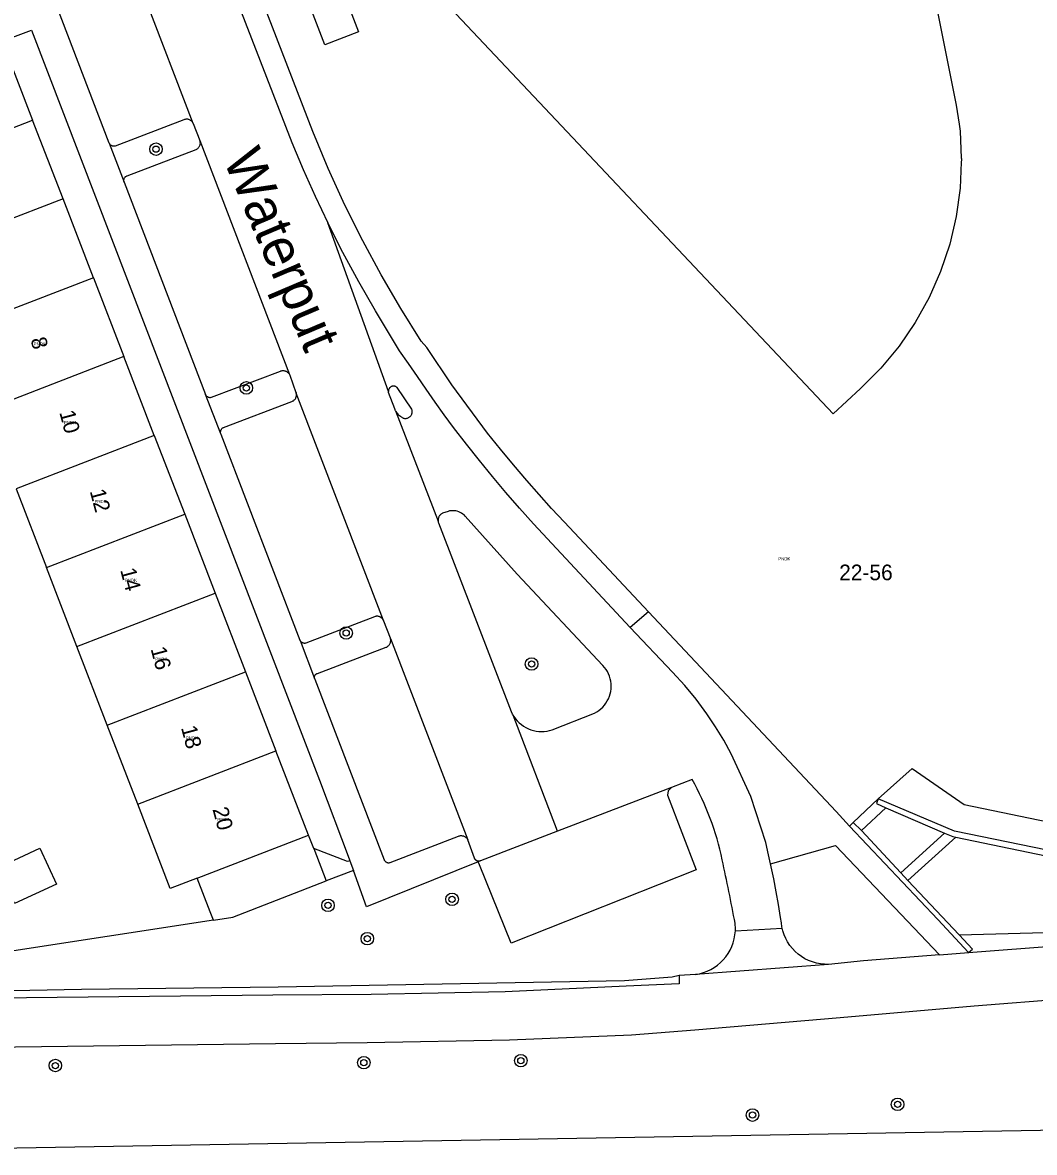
# Model space of a CAD drawing. Extents: x 132994 to 136000, y 393499 to 395512.
# Drawn here: x 133199.6 to 133264.3, y 393500 to 393572.2 of the extents above; entities that cross this region are included whole.
import ezdxf

# ---------------------------------------------------------------- set-up
doc = ezdxf.new("R2010")
doc.units = 0
for name, color, linetype in [('gg-anno-huisnummerreeks BGT', 7, 'Continuous'), ('gg-anno-openbare ruimte label', 7, 'Continuous'), ('gg-bbg-luifel en loopbrug', 7, 'Continuous'), ('gt-symb-boom', 7, 'Continuous'), ('gx-grn-maaiveld', 7, 'Continuous'), ('kenmerkpunt-x pandkandidaat', 7, 'Continuous')]:
    doc.layers.add(name, color=color, linetype=linetype)

# ---------------------------------------------------------------- blocks, each defined once
blk = doc.blocks.new('gt0-BOOM')
at = {"layer": 'gt-symb-boom'}
for radius in [0.4, 0.2]:
    blk.add_circle((0, 0), radius, dxfattribs=at)

msp = doc.modelspace()

# ---------------------------------------------------------------- linework, layer by layer
at = {"layer": 'gg-bbg-luifel en loopbrug'}
msp.add_lwpolyline([(133199.112, 393515.918), (133198.054, 393518.219), (133200.73, 393519.45), (133201.788, 393517.149), (133199.112, 393515.918)], dxfattribs=at)
at = {"layer": 'gx-grn-maaiveld'}
for p, q in [((133210.532, 393565.753), (133204.709, 393580.917)), ((133198.313, 393571.014), (133200.258, 393565.976)), ((133191.42, 393562.567), (133200.258, 393565.976)), ((133202.202, 393560.939), (133200.258, 393565.976)), ((133210.532, 393565.753), (133210.956, 393564.672)), ((133205.154, 393564.502), (133206.106, 393562.021)), ((133210.956, 393564.672), (133216.678, 393549.718)), ((133206.106, 393562.021), (133211.309, 393548.431)), ((133202.202, 393560.939), (133193.364, 393557.53)), ((133204.147, 393555.901), (133202.202, 393560.939)), ((133223.001, 393548.628), (133219.131, 393559.417)), ((133204.147, 393555.901), (133195.309, 393552.492)), ((133204.147, 393555.901), (133206.091, 393550.863)), ((133206.091, 393550.863), (133197.253, 393547.454)), ((133208.036, 393545.825), (133206.091, 393550.863)), ((133212.289, 393545.925), (133211.309, 393548.431)), ((133222.689, 393533.99), (133217.112, 393548.525)), ((133223.45, 393547.401), (133226.189, 393540.338)), ((133208.036, 393545.825), (133199.198, 393542.416)), ((133208.036, 393545.825), (133209.98, 393540.788)), ((133199.198, 393542.416), (133201.142, 393537.379)), ((133201.142, 393537.379), (133209.98, 393540.788)), ((133209.98, 393540.788), (133211.925, 393535.75)), ((133203.087, 393532.341), (133201.142, 393537.379)), ((133203.087, 393532.341), (133211.925, 393535.75)), ((133211.925, 393535.75), (133213.869, 393530.712)), ((133239.63, 393534.55), (133238.46, 393533.558)), ((133251.62, 393521.799), (133239.63, 393534.55)), ((133217.358, 393532.726), (133218.284, 393530.29)), ((133223.133, 393532.849), (133228.067, 393519.978)), ((133205.032, 393527.303), (133203.087, 393532.341)), ((133205.032, 393527.303), (133213.869, 393530.712)), ((133213.869, 393530.712), (133215.814, 393525.674)), ((133233.811, 393520.532), (133230.965, 393527.952)), ((133206.976, 393522.266), (133205.032, 393527.303)), ((133206.976, 393522.266), (133215.814, 393525.674)), ((133217.894, 393520.286), (133215.814, 393525.674)), ((133242.41, 393523.842), (133241.084, 393523.314)), ((133241.084, 393523.314), (133233.811, 393520.532)), ((133254.31, 393522.603), (133252.702, 393521.085)), ((133252.475, 393520.858), (133251.62, 393521.799)), ((133254.804, 393522.028), (133253.238, 393520.572)), ((133254.804, 393522.028), (133258.552, 393520.412)), ((133252.702, 393521.085), (133252.475, 393520.858)), ((133253.238, 393520.572), (133252.702, 393521.085)), ((133210.772, 393517.537), (133217.894, 393520.286)), ((133218.23, 393519.417), (133217.894, 393520.286)), ((133258.114, 393514.877), (133252.475, 393520.858)), ((133253.238, 393520.572), (133255.753, 393517.874)), ((133258.552, 393520.412), (133255.753, 393517.874)), ((133259.261, 393520.149), (133256.195, 393517.376)), ((133218.23, 393519.417), (133219.029, 393517.347)), ((133220.766, 393518.017), (133219.029, 393517.347)), ((133220.541, 393518.644), (133220.766, 393518.017)), ((133228.863, 393518.628), (133228.744, 393518.579)), ((133256.195, 393517.376), (133255.753, 393517.874)), ((133259.481, 393513.909), (133256.195, 393517.376)), ((133211.812, 393514.849), (133198.221, 393512.757)), ((133260.087, 393512.785), (133258.114, 393514.877)), ((133245.176, 393514.166), (133248.173, 393514.33)), ((133260.087, 393512.785), (133271.973, 393513.668)), ((133258.221, 393512.633), (133260.087, 393512.785)), ((133251.131, 393512.018), (133242.624, 393511.374)), ((133242.624, 393511.374), (133241.582, 393511.312)), ((133182.658, 393500), (133276.97, 393501.63))]:
    msp.add_line(p, q, dxfattribs=at)
for points in [[(133253.691, 393594.975), (133259.29, 393566.938), (133259.482, 393565.712), (133259.539, 393565.266), (133259.619, 393563.55), (133259.62, 393563.531), (133259.624, 393563.445), (133259.617, 393563.299), (133259.541, 393561.623), (133259.29, 393559.817), (133258.874, 393558.042), (133258.296, 393556.312), (133257.559, 393554.638), (133256.671, 393553.039), (133255.639, 393551.528), (133254.472, 393550.12), (133253.18, 393548.825), (133251.435, 393547.207), (133226.27, 393573.891)], [(133205.154, 393564.502), (133199.863, 393578.327), (133199.848, 393578.365)], [(133239.63, 393534.55), (133234.247, 393540.279), (133233.431, 393541.153), (133232.628, 393542.04), (133231.839, 393542.938), (133230.99, 393543.938), (133230.158, 393544.952), (133229.343, 393545.979), (133227.055, 393549.051), (133225.45, 393551.436), (133225.101, 393551.849), (133223.786, 393553.945), (133222.539, 393556.081), (133221.362, 393558.257), (133220.217, 393560.552), (133219.149, 393562.884), (133218.161, 393565.251), (133213.641, 393577.012)], [(133219.152, 393576.697), (133221.099, 393571.625), (133218.931, 393570.782), (133216.973, 393575.897)], [(133212.232, 393576.43), (133216.827, 393564.55), (133217.556, 393562.822), (133218.324, 393561.11), (133219.131, 393559.417)], [(133198.313, 393571.014), (133200.178, 393571.734), (133218.595, 393523.795), (133220.499, 393518.761), (133220.541, 393518.644)], [(133210.532, 393565.753), (133210.515, 393565.788), (133210.496, 393565.822), (133210.473, 393565.854), (133210.448, 393565.884), (133210.421, 393565.912), (133210.391, 393565.937), (133210.36, 393565.96), (133210.326, 393565.98), (133210.291, 393565.997), (133210.253, 393566.012), (133210.214, 393566.023), (133210.173, 393566.031), (133210.133, 393566.035), (133210.092, 393566.036), (133210.051, 393566.033), (133210.011, 393566.027), (133209.971, 393566.017), (133209.932, 393566.004), (133205.542, 393564.316), (133205.514, 393564.311), (133205.486, 393564.308), (133205.457, 393564.307), (133205.429, 393564.309), (133205.4, 393564.313), (133205.372, 393564.32), (133205.345, 393564.329), (133205.319, 393564.34), (133205.293, 393564.354), (133205.268, 393564.37), (133205.245, 393564.388), (133205.223, 393564.407), (133205.203, 393564.429), (133205.185, 393564.452), (133205.168, 393564.476), (133205.154, 393564.502)], [(133206.106, 393562.021), (133206.099, 393562.047), (133206.094, 393562.073), (133206.091, 393562.099), (133206.09, 393562.125), (133206.092, 393562.152), (133206.095, 393562.178), (133206.101, 393562.204), (133206.109, 393562.229), (133206.12, 393562.255), (133206.133, 393562.28), (133206.148, 393562.303), (133206.165, 393562.325), (133206.184, 393562.346), (133206.205, 393562.365), (133206.227, 393562.382), (133206.25, 393562.397), (133206.275, 393562.41), (133206.301, 393562.421), (133210.71, 393564.097), (133210.746, 393564.116), (133210.779, 393564.137), (133210.811, 393564.162), (133210.841, 393564.189), (133210.868, 393564.218), (133210.892, 393564.25), (133210.914, 393564.284), (133210.933, 393564.319), (133210.949, 393564.356), (133210.962, 393564.394), (133210.971, 393564.433), (133210.977, 393564.473), (133210.98, 393564.513), (133210.979, 393564.554), (133210.975, 393564.594), (133210.967, 393564.633), (133210.956, 393564.672)], [(133238.46, 393533.558), (133232.272, 393540.181), (133231.386, 393541.171), (133230.516, 393542.174), (133229.66, 393543.19), (133228.814, 393544.226), (133227.984, 393545.274), (133227.17, 393546.334), (133226.574, 393547.142), (133225.988, 393547.957), (133225.411, 393548.779), (133224.855, 393549.602), (133224.291, 393550.419), (133223.719, 393551.231), (133222.174, 393553.785), (133221.11, 393555.636), (133220.096, 393557.513), (133219.131, 393559.417)], [(133211.309, 393548.431), (133211.324, 393548.406), (133211.341, 393548.382), (133211.36, 393548.359), (133211.381, 393548.339), (133211.404, 393548.32), (133211.428, 393548.304), (133211.454, 393548.29), (133211.481, 393548.278), (133211.506, 393548.27), (133211.532, 393548.263), (133211.558, 393548.259), (133211.584, 393548.257), (133211.611, 393548.257), (133211.637, 393548.26), (133211.663, 393548.264), (133211.689, 393548.271), (133216.093, 393549.941), (133216.13, 393549.954), (133216.167, 393549.963), (133216.205, 393549.969), (133216.243, 393549.972), (133216.282, 393549.972), (133216.32, 393549.969), (133216.358, 393549.962), (133216.396, 393549.953), (133216.432, 393549.94), (133216.467, 393549.924), (133216.504, 393549.903), (133216.54, 393549.879), (133216.573, 393549.852), (133216.603, 393549.822), (133216.631, 393549.789), (133216.655, 393549.754), (133216.678, 393549.718)], [(133216.678, 393549.718), (133216.694, 393549.678), (133217.093, 393548.578), (133217.096, 393548.572), (133217.098, 393548.566), (133217.1, 393548.559), (133217.112, 393548.525)], [(133212.289, 393545.925), (133212.282, 393545.957), (133212.278, 393545.991), (133212.276, 393546.024), (133212.277, 393546.057), (133212.282, 393546.091), (133212.29, 393546.123), (133212.3, 393546.155), (133212.312, 393546.183), (133212.327, 393546.209), (133212.343, 393546.235), (133212.362, 393546.259), (133212.382, 393546.281), (133212.405, 393546.301), (133212.429, 393546.32), (133212.454, 393546.336), (133216.825, 393548), (133216.86, 393548.013), (133216.893, 393548.028), (133216.925, 393548.046), (133216.956, 393548.068), (133216.984, 393548.091), (133217.01, 393548.117), (133217.034, 393548.145), (133217.055, 393548.175), (133217.074, 393548.207), (133217.09, 393548.24), (133217.103, 393548.274), (133217.113, 393548.309), (133217.12, 393548.344), (133217.124, 393548.38), (133217.125, 393548.417), (133217.124, 393548.453), (133217.119, 393548.489), (133217.112, 393548.525)], [(133223.45, 393547.401), (133223.477, 393547.348), (133223.513, 393547.292), (133223.553, 393547.238), (133223.599, 393547.187), (133223.65, 393547.141), (133223.705, 393547.1), (133223.763, 393547.064), (133223.79, 393547.036), (133223.819, 393547.01), (133223.85, 393546.987), (133223.883, 393546.967), (133223.918, 393546.95), (133223.954, 393546.936), (133223.991, 393546.926), (133224.029, 393546.918), (133224.068, 393546.915), (133224.106, 393546.914), (133224.145, 393546.917), (133224.183, 393546.924), (133224.221, 393546.934), (133224.257, 393546.947), (133224.292, 393546.964), (133224.326, 393546.984), (133224.357, 393547.006), (133224.385, 393547.031), (133224.411, 393547.057), (133224.435, 393547.086), (133224.456, 393547.117), (133224.474, 393547.149), (133224.49, 393547.183), (133224.502, 393547.218), (133224.511, 393547.254), (133224.518, 393547.291), (133224.521, 393547.328), (133224.52, 393547.365), (133224.517, 393547.402), (133224.511, 393547.439), (133224.501, 393547.475), (133224.488, 393547.51), (133223.553, 393548.879), (133223.533, 393548.898), (133223.512, 393548.915), (133223.489, 393548.931), (133223.465, 393548.944), (133223.44, 393548.955), (133223.414, 393548.964), (133223.387, 393548.971), (133223.36, 393548.976), (133223.333, 393548.978), (133223.305, 393548.978), (133223.278, 393548.975), (133223.251, 393548.971), (133223.224, 393548.963), (133223.198, 393548.954), (133223.173, 393548.943), (133223.15, 393548.929), (133223.127, 393548.914), (133223.106, 393548.897), (133223.087, 393548.878), (133223.069, 393548.857), (133223.053, 393548.835), (133223.039, 393548.812), (133223.027, 393548.787), (133223.017, 393548.762), (133223.009, 393548.736), (133223.003, 393548.709), (133223, 393548.682), (133222.999, 393548.655), (133223.001, 393548.628)], [(133223.45, 393547.401), (133223.447, 393547.408), (133223.422, 393547.47), (133223.402, 393547.534), (133223.01, 393548.574), (133223.004, 393548.601), (133223.001, 393548.628)], [(133217.358, 393532.726), (133212.304, 393545.885), (133212.301, 393545.893), (133212.289, 393545.925)], [(133230.965, 393527.952), (133231.025, 393527.851), (133231.127, 393527.709), (133231.24, 393527.577), (133231.363, 393527.454), (133231.497, 393527.342), (133231.639, 393527.241), (133231.788, 393527.152), (133231.945, 393527.076), (133232.107, 393527.013), (133232.274, 393526.964), (133232.445, 393526.929), (133232.617, 393526.908), (133232.791, 393526.901), (133232.965, 393526.909), (133233.137, 393526.931), (133233.307, 393526.967), (133233.474, 393527.017), (133236.175, 393528.073), (133236.318, 393528.153), (133236.454, 393528.244), (133236.582, 393528.347), (133236.7, 393528.46), (133236.809, 393528.583), (133236.906, 393528.715), (133236.992, 393528.854), (133237.066, 393529), (133237.127, 393529.152), (133237.175, 393529.309), (133237.21, 393529.469), (133237.231, 393529.63), (133237.238, 393529.792), (133237.232, 393529.955), (133237.212, 393530.116), (133237.178, 393530.275), (133237.131, 393530.43), (133237.071, 393530.581), (133236.999, 393530.727), (133236.914, 393530.865), (133236.819, 393530.996), (133236.712, 393531.119), (133231.228, 393536.952), (133227.904, 393540.673), (133227.833, 393540.742), (133227.755, 393540.803), (133227.673, 393540.858), (133227.586, 393540.905), (133227.495, 393540.944), (133227.401, 393540.975), (133227.304, 393540.998), (133227.205, 393541.011), (133227.105, 393541.015), (133227.006, 393541.01), (133226.907, 393540.996), (133226.81, 393540.973), (133226.467, 393540.851), (133226.43, 393540.834), (133226.395, 393540.814), (133226.362, 393540.791), (133226.331, 393540.765), (133226.302, 393540.737), (133226.276, 393540.706), (133226.253, 393540.673), (133226.232, 393540.638), (133226.215, 393540.601), (133226.202, 393540.565), (133226.192, 393540.527), (133226.184, 393540.489), (133226.181, 393540.451), (133226.18, 393540.412), (133226.183, 393540.373), (133226.189, 393540.338)], [(133230.965, 393527.952), (133230.936, 393528), (133230.859, 393528.156), (133226.225, 393540.225), (133226.21, 393540.261), (133226.198, 393540.298), (133226.189, 393540.338)], [(133222.689, 393533.99), (133222.672, 393534.026), (133222.653, 393534.061), (133222.63, 393534.093), (133222.604, 393534.123), (133222.576, 393534.151), (133222.545, 393534.177), (133222.513, 393534.199), (133222.478, 393534.219), (133222.442, 393534.235), (133222.407, 393534.247), (133222.372, 393534.256), (133222.335, 393534.263), (133222.298, 393534.266), (133222.262, 393534.266), (133222.225, 393534.263), (133222.189, 393534.256), (133222.153, 393534.247), (133222.118, 393534.235), (133217.723, 393532.542), (133217.696, 393532.538), (133217.668, 393532.535), (133217.641, 393532.536), (133217.613, 393532.538), (133217.586, 393532.543), (133217.559, 393532.55), (133217.533, 393532.559), (133217.508, 393532.57), (133217.484, 393532.584), (133217.461, 393532.599), (133217.44, 393532.616), (133217.42, 393532.635), (133217.402, 393532.656), (133217.385, 393532.678), (133217.371, 393532.702), (133217.358, 393532.726)], [(133222.689, 393533.99), (133222.697, 393533.97), (133223.116, 393532.897), (133223.119, 393532.888), (133223.133, 393532.849)], [(133247.12, 393519.797), (133246.175, 393522.75), (133244.917, 393525.471), (133244.435, 393526.351), (133243.913, 393527.208), (133243.354, 393528.041), (133242.669, 393528.962), (133241.936, 393529.846), (133241.159, 393530.691), (133238.46, 393533.558)], [(133218.284, 393530.29), (133218.279, 393530.311), (133218.276, 393530.333), (133218.274, 393530.355), (133218.274, 393530.377), (133218.277, 393530.398), (133218.281, 393530.42), (133218.286, 393530.441), (133218.294, 393530.461), (133218.303, 393530.481), (133218.315, 393530.502), (133218.329, 393530.522), (133218.345, 393530.541), (133218.363, 393530.558), (133218.382, 393530.574), (133218.402, 393530.587), (133218.423, 393530.599), (133218.446, 393530.609), (133218.469, 393530.617), (133222.856, 393532.284), (133222.894, 393532.302), (133222.93, 393532.322), (133222.964, 393532.346), (133222.995, 393532.373), (133223.025, 393532.402), (133223.051, 393532.434), (133223.075, 393532.468), (133223.096, 393532.504), (133223.113, 393532.542), (133223.127, 393532.579), (133223.137, 393532.616), (133223.144, 393532.655), (133223.148, 393532.693), (133223.149, 393532.732), (133223.147, 393532.771), (133223.141, 393532.81), (133223.133, 393532.849)], [(133218.284, 393530.29), (133218.301, 393530.244), (133222.727, 393518.704), (133222.739, 393518.68), (133222.752, 393518.657), (133222.768, 393518.636), (133222.785, 393518.615), (133222.804, 393518.597), (133222.824, 393518.579), (133222.846, 393518.564), (133222.869, 393518.551), (133222.893, 393518.539), (133222.919, 393518.529), (133222.946, 393518.521), (133222.974, 393518.516), (133223.001, 393518.513), (133223.029, 393518.513), (133223.057, 393518.515), (133223.085, 393518.519), (133223.112, 393518.526), (133227.487, 393520.217), (133227.524, 393520.23), (133227.562, 393520.24), (133227.601, 393520.246), (133227.641, 393520.249), (133227.68, 393520.248), (133227.719, 393520.244), (133227.758, 393520.237), (133227.796, 393520.226), (133227.831, 393520.213), (133227.866, 393520.196), (133227.898, 393520.177), (133227.929, 393520.155), (133227.958, 393520.131), (133227.985, 393520.104), (133228.009, 393520.075), (133228.031, 393520.045), (133228.051, 393520.012), (133228.067, 393519.978)], [(133254.31, 393522.603), (133256.481, 393524.531), (133259.805, 393522.245), (133274.097, 393519.281)], [(133241.084, 393523.314), (133240.885, 393523.103), (133240.849, 393522.827), (133242.672, 393518.064), (133230.838, 393513.377), (133228.822, 393518.386), (133228.744, 393518.579)], [(133254.31, 393522.603), (133254.188, 393522.298), (133254.804, 393522.028)], [(133276.008, 393517.076), (133259.192, 393520.522), (133254.31, 393522.603)], [(133210.772, 393517.537), (133209.057, 393516.875), (133206.976, 393522.266)], [(133233.811, 393520.532), (133228.895, 393518.64), (133228.888, 393518.637), (133228.863, 393518.628)], [(133258.552, 393520.412), (133259.071, 393520.188), (133259.261, 393520.149)], [(133228.863, 393518.628), (133228.837, 393518.622), (133228.811, 393518.618), (133228.784, 393518.616), (133228.757, 393518.617), (133228.731, 393518.62), (133228.705, 393518.625), (133228.679, 393518.633), (133228.657, 393518.642), (133228.635, 393518.653), (133228.615, 393518.665), (133228.596, 393518.68), (133228.578, 393518.695), (133228.561, 393518.713), (133228.546, 393518.731), (133228.532, 393518.751), (133228.52, 393518.772), (133228.51, 393518.794), (133228.502, 393518.816), (133228.067, 393519.978)], [(133247.432, 393518.442), (133247.303, 393519.026), (133247.12, 393519.797)], [(133247.432, 393518.442), (133251.573, 393519.611), (133256.184, 393514.771), (133258.221, 393512.633)], [(133259.261, 393520.149), (133276.005, 393516.669), (133279.056, 393514.882), (133279.263, 393515.14)], [(133220.541, 393518.644), (133220.393, 393518.593), (133218.23, 393519.417)], [(133228.744, 393518.579), (133221.597, 393515.696), (133220.766, 393518.017)], [(133248.173, 393514.33), (133248.153, 393514.414), (133248.117, 393514.671), (133248.061, 393515.019), (133247.932, 393515.84), (133247.789, 393516.659), (133247.634, 393517.475), (133247.474, 393518.252), (133247.432, 393518.442)], [(133211.812, 393514.849), (133211.606, 393515.38), (133210.772, 393517.537)], [(133211.812, 393514.849), (133213.049, 393515.039), (133219.029, 393517.347)], [(133251.131, 393512.018), (133250.87, 393512.022), (133250.611, 393512.048), (133250.355, 393512.098), (133250.104, 393512.17), (133249.861, 393512.264), (133249.627, 393512.38), (133249.404, 393512.515), (133249.194, 393512.67), (133249, 393512.842), (133248.822, 393513.03), (133248.66, 393513.233), (133248.518, 393513.449), (133248.395, 393513.678), (133248.293, 393513.916), (133248.212, 393514.162), (133248.173, 393514.33)], [(133259.481, 393513.909), (133271.99, 393514.246), (133271.973, 393513.668)], [(133260.087, 393512.785), (133260.329, 393512.996), (133259.481, 393513.909)], [(133258.221, 393512.633), (133253.362, 393512.237), (133251.131, 393512.018)], [(133082.259, 393500), (133100.55, 393501.78), (133138.62, 393504.76), (133156.015, 393505.617), (133173.42, 393506.243), (133190.832, 393506.639), (133215.775, 393506.958), (133221.647, 393507.018), (133230.736, 393507.197), (133238.532, 393507.509), (133242.585, 393507.827), (133251.865, 393508.625), (133260.446, 393509.369), (133272.32, 393510.314), (133281.242, 393511.058), (133284.642, 393511.342)], [(133241.582, 393511.312), (133241.129, 393511.193), (133238.097, 393510.976), (133215.965, 393510.556), (133203.377, 393510.403), (133181.363, 393509.979), (133159.356, 393509.275), (133137.36, 393508.292), (133112.274, 393506.379), (133094.134, 393504.752), (133092.368, 393504.555)], [(133241.582, 393511.312), (133241.59, 393510.775), (133238.187, 393510.623), (133230.473, 393510.261), (133221.891, 393510.1), (133215.624, 393510.049), (133190.005, 393509.773), (133164.395, 393509.05), (133138.801, 393507.88), (133123.38, 393506.805), (133107.972, 393505.565), (133092.577, 393504.162)]]:
    msp.add_lwpolyline(points, dxfattribs=at)
for centre, radius, start, end in [((133226.783, 393515.058), 17.926, 11.71936, 29.34144), ((133071.956, 393481.413), 176.367, 10.85965, 12.20516), ((133242.043, 393514.325), 3.137, 357.1035, 5.79083), ((133242.197, 393514.327), 2.984, 278.23643, 356.90644)]:
    msp.add_arc(centre, radius, start, end, dxfattribs=at)

# ---------------------------------------------------------------- block references
at = {"layer": 'gt-symb-boom'}
for p in [(133208.15, 393564.121), (133213.92, 393548.863), (133220.302, 393533.197), (133232.151, 393531.212), (133227.071, 393516.177), (133219.142, 393515.79), (133221.656, 393513.662), (133201.713, 393505.551), (133221.432, 393505.738), (133231.464, 393505.866), (133255.544, 393503.072), (133246.274, 393502.385)]:
    msp.add_blockref('gt0-BOOM', p, dxfattribs=at)

# ---------------------------------------------------------------- texts
at = {"layer": 'gg-anno-huisnummerreeks BGT'}
for s, p in [('8', (133200.118, 393551.964)), ('10', (133201.961, 393547.301)), ('12', (133203.905, 393542.264)), ('14', (133205.85, 393537.226)), ('16', (133207.794, 393532.188)), ('18', (133209.739, 393527.15)), ('20', (133211.75, 393521.937))]:
    msp.add_text(s, height=1, rotation=285, dxfattribs=at).set_placement(p)
msp.add_text('22-56', height=1, dxfattribs=at).set_placement((133251.812, 393536.57))
at = {"layer": 'gg-anno-openbare ruimte label'}
msp.add_text('Waterput', height=2.5, rotation=293, dxfattribs=at).set_placement((133212.409, 393563.498))
at = {"layer": 'kenmerkpunt-x pandkandidaat'}
for p in [(133200.329, 393551.578), (133202.274, 393546.54), (133204.218, 393541.502), (133247.922, 393537.838), (133206.163, 393536.465), (133208.107, 393531.426), (133210.052, 393526.389), (133212.064, 393521.175)]:
    msp.add_text('PNDK', height=0.2, dxfattribs=at).set_placement(p)

doc.saveas('drawing.dxf')
